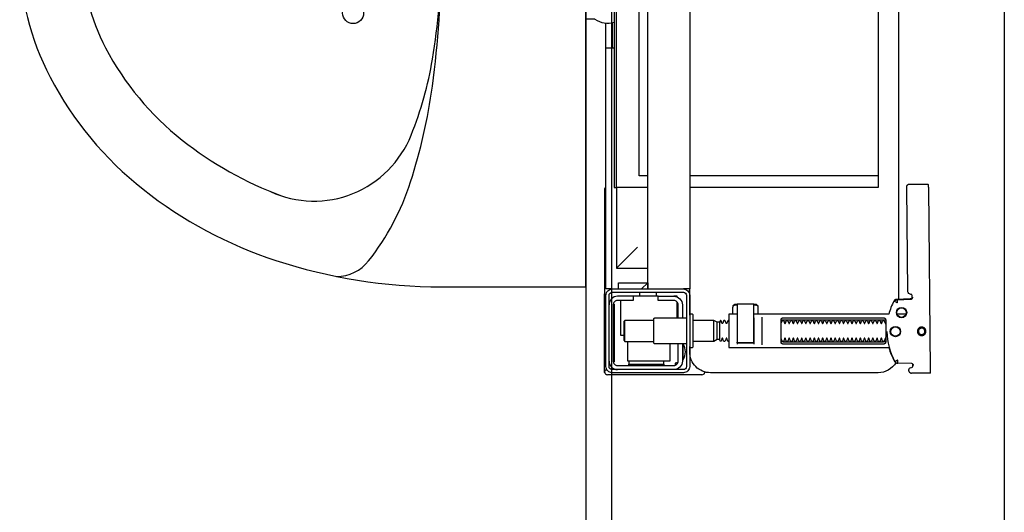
# Model space of a CAD drawing. Header units: millimetres. Extents: x 28600 to 181045, y -399112 to -163690.
# Tile 407 of 482: x 74071 to 74118, y -194459 to -194436. Entities that reach past the tile are written whole.
import ezdxf

# ---------------------------------------------------------------- set-up
doc = ezdxf.new("R2010")
doc.units = ezdxf.units.MM
doc.layers.get('0').update_dxf_attribs({"color": 8})
for name, color, linetype in [('!! 0_ Istn-sciany', 8, 'Continuous'), ('!! 2 ZABUDOWA GK-MDF', 8, 'Continuous'), ('!! 2_wypos-sanitarne', 8, 'Continuous')]:
    doc.layers.add(name, color=color, linetype=linetype)
doc.layers.add('!!_@ wypos sanit nd', color=8, linetype='Continuous', plot=False)

# ---------------------------------------------------------------- blocks, each defined once
blk = doc.blocks.new('A$C164C2DE0')
for p, q in [((0, 15.897), (0, -15.897)), ((6.9, 15.897), (0, 15.897)), ((0, -15.897), (6.9, -15.897))]:
    blk.add_line(p, q)
for centre in [(11.111, 2.828), (9.479, 0), (12.744, 0), (11.111, -2.828)]:
    blk.add_circle(centre, 0.5)
for centre, radius, start, end in [((6.9, -9.541), 25.438, 71.8951, 90), ((11.9, 13.456), 1.944, 90, 141.9092), ((19.99, 7.115), 12.223, 141.9092, 162.0125), ((8.429, -4.864), 20.517, 51.7154, 71.8951), ((12.982, 6.802), 5, 65.4842, 158.2639), ((8.429, -4.864), 17.517, 51.7154, 69.5923), ((33.17, 2.836), 26.079, 162.0125, 172.3405), ((10.775, -1.893), 16.732, 27.6894, 51.7154), ((24.656, 2.115), 17.58, 158.1656, 170.4666), ((10.775, -1.893), 13.732, 27.6894, 51.7154), ((54.258, 0), 47.358, 172.3405, 180), ((14.382, 0), 12.658, 0, 27.6894), ((37.249, 0), 30.349, 170.4666, 180), ((14.382, 0), 9.658, 0, 27.6894), ((37.249, 0), 30.349, 180, 189.5334), ((54.258, 0), 47.358, 180, 187.6595), ((14.382, 0), 9.658, 332.3106, 0), ((14.382, 0), 12.658, 332.3106, 0), ((10.775, 1.893), 13.732, 308.2846, 332.3106), ((24.656, -2.115), 17.58, 189.5334, 201.8344), ((10.775, 1.893), 16.732, 308.2846, 332.3106), ((33.17, -2.836), 26.079, 187.6595, 197.9875), ((12.98, -6.796), 5, 201.7998, 291.3195), ((8.429, 4.864), 17.517, 291.3195, 308.2846), ((19.99, -7.115), 12.223, 197.9875, 218.0908), ((8.429, 4.864), 20.517, 288.1049, 308.2846), ((6.9, 9.541), 25.438, 270, 288.1049), ((11.9, -13.456), 1.944, 218.0908, 270)]:
    blk.add_arc(centre, radius, start, end)
blk = doc.blocks.new('A$Cff2eaf8b')
for points in [[(0.16424, 0.07378), (0.16327, 0.07377), (0.16304, 0.07374), (0.16282, 0.07366), (0.16262, 0.07353), (0.16265, 0.07357), (0.16258, 0.07337), (0.16257, 0.07317, -0.157432), (0.16238, 0.07258), (0.1621, 0.07218, -0.241147), (0.16129, 0.07175), (0.1115, 0.07128), (0.11133, 0.07127), (0.11119, 0.07127), (0.11107, 0.07127), (0.11094, 0.07128), (0.11078, 0.0713), (0.11062, 0.07135), (0.11047, 0.07143), (0.11033, 0.07153), (0.11022, 0.07165), (0.11012, 0.07179), (0.11005, 0.07194), (0.11001, 0.0721), (0.10999, 0.07227), (0.10995, 0.08127), (0.11022, 0.08166)], [(0.19647, 0.0744), (0.19626, 0.07438), (0.19604, 0.0743), (0.19585, 0.07417), (0.19566, 0.07396, 0.132231), (0.19551, 0.07346), (0.19546, 0.06691)], [(0.19768, 0.0731, 0.415336), (0.19869, 0.07211)], [(0.19885, 0.07212), (0.19898, 0.07212), (0.19912, 0.07213), (0.19927, 0.07216), (0.1994, 0.07222), (0.19953, 0.07229), (0.19965, 0.07238), (0.19975, 0.07248), (0.20007, 0.07294, 0.158481), (0.20025, 0.07353)], [(0.18031, 0.06175, 0.125713), (0.19466, 0.06556, 0.121439), (0.19519, 0.06605, -0.262119), (0.2, 0.0575), (0.2, -0.0225, -0.414214), (0.19, -0.0325), (0.18751, -0.0325, 0.405519), (0.188, -0.032), (0.188, -0.0313, 0.414214), (0.1875, -0.0308), (0.1725, -0.0308, 0.414214), (0.172, -0.0313), (0.172, -0.032, 0.405519), (0.17249, -0.0325, 0.001664), (0.15993, -0.0325)], [(0.172, -0.00986), (0.172, -0.01366, 0.414214), (0.1722, -0.01386), (0.18462, -0.01386), (0.1878, -0.01386, 0.414214), (0.188, -0.01366), (0.188, 0.06267), (0.18885, 0.06292), (0.18969, 0.06319), (0.19052, 0.0635), (0.19134, 0.06382), (0.19215, 0.06417), (0.19295, 0.06454), (0.19374, 0.06494), (0.19456, 0.06538), (0.19464, 0.06544), (0.19473, 0.0655), (0.19481, 0.06557), (0.19488, 0.06564), (0.19495, 0.06572), (0.19502, 0.06581)], [(0.17647, 0.01114, 0.182836), (0.17636, 0.01123), (0.17515, 0.01163, 0.050055), (0.175, 0.0119), (0.175, 0.01218, 0.050055), (0.17515, 0.01244), (0.17636, 0.01285, 0.719897), (0.17636, 0.01323), (0.17515, 0.01363, 0.050055), (0.175, 0.0139), (0.175, 0.01418, 0.050055), (0.17515, 0.01444), (0.17636, 0.01485, 0.719897), (0.17636, 0.01523), (0.17515, 0.01563, 0.050055), (0.175, 0.0159), (0.175, 0.01618, 0.050055), (0.17515, 0.01644), (0.17636, 0.01685, 0.719897), (0.17636, 0.01723), (0.17515, 0.01763, 0.050055), (0.175, 0.0179), (0.175, 0.01818, 0.050055), (0.17515, 0.01844), (0.17636, 0.01885, 0.719897), (0.17636, 0.01923), (0.17515, 0.01963, 0.050055), (0.175, 0.0199), (0.175, 0.02018, 0.050055), (0.17515, 0.02044), (0.17636, 0.02085, 0.719897), (0.17636, 0.02123), (0.17515, 0.02163, 0.050055), (0.175, 0.0219), (0.175, 0.02218, 0.050055), (0.17515, 0.02244), (0.17636, 0.02285, 0.719897), (0.17636, 0.02323), (0.17515, 0.02363, 0.050055), (0.175, 0.0239), (0.175, 0.02418, 0.050055), (0.17515, 0.02444), (0.17636, 0.02485, 0.719897), (0.17636, 0.02523), (0.17515, 0.02563, 0.050055), (0.175, 0.0259), (0.175, 0.02618, 0.050055), (0.17515, 0.02644), (0.17636, 0.02685, 0.719897), (0.17636, 0.02723), (0.17515, 0.02763, 0.050055), (0.175, 0.0279), (0.175, 0.02818, 0.050055), (0.17515, 0.02844), (0.17636, 0.02885, 0.719897), (0.17636, 0.02923), (0.17515, 0.02963, 0.050055), (0.175, 0.0299), (0.175, 0.03018, 0.050055), (0.17515, 0.03044), (0.17636, 0.03085, 0.719897), (0.17636, 0.03123), (0.17515, 0.03163, 0.050055), (0.175, 0.0319), (0.175, 0.03218, 0.050055), (0.17515, 0.03244), (0.17636, 0.03285, 0.719897), (0.17636, 0.03323), (0.17515, 0.03363, 0.050055), (0.175, 0.0339), (0.175, 0.03418, 0.050055), (0.17515, 0.03444), (0.17636, 0.03485, 0.719897), (0.17636, 0.03523), (0.17515, 0.03563, 0.050055), (0.175, 0.0359), (0.175, 0.03618, 0.050055), (0.17515, 0.03644), (0.17636, 0.03685, 0.719897), (0.17636, 0.03723), (0.17515, 0.03763, 0.050055), (0.175, 0.0379), (0.175, 0.03818, 0.050055), (0.17515, 0.03844), (0.17636, 0.03885, 0.719897), (0.17636, 0.03923), (0.17515, 0.03963, 0.050055), (0.175, 0.0399), (0.175, 0.04018, 0.050055), (0.17515, 0.04044), (0.17636, 0.04085, 0.719897), (0.17636, 0.04123), (0.17515, 0.04163, 0.050055), (0.175, 0.0419), (0.175, 0.04218, 0.050055), (0.17515, 0.04244), (0.17636, 0.04285, 0.719897), (0.17636, 0.04323), (0.17515, 0.04363, 0.050055), (0.175, 0.0439), (0.175, 0.04418, 0.050055), (0.17515, 0.04444), (0.17636, 0.04485, 0.719897), (0.17636, 0.04523), (0.17515, 0.04563, 0.050055), (0.175, 0.0459), (0.175, 0.04618, 0.050055), (0.17515, 0.04644), (0.17636, 0.04685, 0.719897), (0.17636, 0.04723), (0.17515, 0.04763, 0.050055), (0.175, 0.0479), (0.175, 0.04818, 0.050055), (0.17515, 0.04844), (0.17636, 0.04885, 0.719897), (0.17636, 0.04923), (0.17515, 0.04963, 0.050055), (0.175, 0.0499), (0.175, 0.05018, 0.050055), (0.17515, 0.05044), (0.17636, 0.05085, 0.719897), (0.17636, 0.05123), (0.17515, 0.05163, 0.050055), (0.175, 0.0519), (0.175, 0.05218, 0.050055), (0.17515, 0.05244), (0.17636, 0.05285, 0.719897), (0.17636, 0.05323), (0.17515, 0.05363, 0.050055), (0.175, 0.0539), (0.175, 0.05418, 0.050055), (0.17515, 0.05444), (0.17636, 0.05485, 0.719897), (0.17636, 0.05523), (0.17515, 0.05563, 0.050055), (0.175, 0.0559), (0.175, 0.05618, 0.050055), (0.17515, 0.05644), (0.17636, 0.05685, 0.719897), (0.17636, 0.05723), (0.17515, 0.05763, 0.050055), (0.175, 0.0579), (0.175, 0.05818, 0.050055), (0.17515, 0.05844), (0.17636, 0.05885, 0.719897), (0.17636, 0.05923), (0.17515, 0.05963, 0.050055), (0.175, 0.0599), (0.175, 0.06018, 0.050055), (0.17515, 0.06044), (0.17636, 0.06085, 0.474594), (0.17647, 0.06114)], [(0.18353, 0.06114, 0.474594), (0.18364, 0.06085), (0.18485, 0.06044, 0.050055), (0.185, 0.06018), (0.185, 0.0599, 0.050055), (0.18485, 0.05963), (0.18364, 0.05923, 0.719897), (0.18364, 0.05885), (0.18485, 0.05844, 0.050055), (0.185, 0.05818), (0.185, 0.0579, 0.050055), (0.18485, 0.05763), (0.18364, 0.05723, 0.719897), (0.18364, 0.05685), (0.18485, 0.05644, 0.050055), (0.185, 0.05618), (0.185, 0.0559, 0.050055), (0.18485, 0.05563), (0.18364, 0.05523, 0.719897), (0.18364, 0.05485), (0.18485, 0.05444, 0.050055), (0.185, 0.05418), (0.185, 0.0539, 0.050055), (0.18485, 0.05363), (0.18364, 0.05323, 0.719897), (0.18364, 0.05285), (0.18485, 0.05244, 0.050055), (0.185, 0.05218), (0.185, 0.0519, 0.050055), (0.18485, 0.05163), (0.18364, 0.05123, 0.719897), (0.18364, 0.05085), (0.18485, 0.05044, 0.050055), (0.185, 0.05018), (0.185, 0.0499, 0.050055), (0.18485, 0.04963), (0.18364, 0.04923, 0.719897), (0.18364, 0.04885), (0.18485, 0.04844, 0.050055), (0.185, 0.04818), (0.185, 0.0479, 0.050055), (0.18485, 0.04763), (0.18364, 0.04723, 0.719897), (0.18364, 0.04685), (0.18485, 0.04644, 0.050055), (0.185, 0.04618), (0.185, 0.0459, 0.050055), (0.18485, 0.04563), (0.18364, 0.04523, 0.719897), (0.18364, 0.04485), (0.18485, 0.04444, 0.050055), (0.185, 0.04418), (0.185, 0.0439, 0.050055), (0.18485, 0.04363), (0.18364, 0.04323, 0.719897), (0.18364, 0.04285), (0.18485, 0.04244, 0.050055), (0.185, 0.04218), (0.185, 0.0419, 0.050055), (0.18485, 0.04163), (0.18364, 0.04123, 0.719897), (0.18364, 0.04085), (0.18485, 0.04044, 0.050055), (0.185, 0.04018), (0.185, 0.0399, 0.050055), (0.18485, 0.03963), (0.18364, 0.03923, 0.719897), (0.18364, 0.03885), (0.18485, 0.03844, 0.050055), (0.185, 0.03818), (0.185, 0.0379, 0.050055), (0.18485, 0.03763), (0.18364, 0.03723, 0.719897), (0.18364, 0.03685), (0.18485, 0.03644, 0.050055), (0.185, 0.03618), (0.185, 0.0359, 0.050055), (0.18485, 0.03563), (0.18364, 0.03523, 0.719897), (0.18364, 0.03485), (0.18485, 0.03444, 0.050055), (0.185, 0.03418), (0.185, 0.0339, 0.050055), (0.18485, 0.03363), (0.18364, 0.03323, 0.719897), (0.18364, 0.03285), (0.18485, 0.03244, 0.050055), (0.185, 0.03218), (0.185, 0.0319, 0.050055), (0.18485, 0.03163), (0.18364, 0.03123, 0.719897), (0.18364, 0.03085), (0.18485, 0.03044, 0.050055), (0.185, 0.03018), (0.185, 0.0299, 0.050055), (0.18485, 0.02963), (0.18364, 0.02923, 0.719897), (0.18364, 0.02885), (0.18485, 0.02844, 0.050055), (0.185, 0.02818), (0.185, 0.0279, 0.050055), (0.18485, 0.02763), (0.18364, 0.02723, 0.719897), (0.18364, 0.02685), (0.18485, 0.02644, 0.050055), (0.185, 0.02618), (0.185, 0.0259, 0.050055), (0.18485, 0.02563), (0.18364, 0.02523, 0.719897), (0.18364, 0.02485), (0.18485, 0.02444, 0.050055), (0.185, 0.02418), (0.185, 0.0239, 0.050055), (0.18485, 0.02363), (0.18364, 0.02323, 0.719897), (0.18364, 0.02285), (0.18485, 0.02244, 0.050055), (0.185, 0.02218), (0.185, 0.0219, 0.050055), (0.18485, 0.02163), (0.18364, 0.02123, 0.719897), (0.18364, 0.02085), (0.18485, 0.02044, 0.050055), (0.185, 0.02018), (0.185, 0.0199, 0.050055), (0.18485, 0.01963), (0.18364, 0.01923, 0.719897), (0.18364, 0.01885), (0.18485, 0.01844, 0.050055), (0.185, 0.01818), (0.185, 0.0179, 0.050055), (0.18485, 0.01763), (0.18364, 0.01723, 0.719897), (0.18364, 0.01685), (0.18485, 0.01644, 0.050055), (0.185, 0.01618), (0.185, 0.0159, 0.050055), (0.18485, 0.01563), (0.18364, 0.01523, 0.719897), (0.18364, 0.01485), (0.18485, 0.01444, 0.050055), (0.185, 0.01418), (0.185, 0.0139, 0.050055), (0.18485, 0.01363), (0.18364, 0.01323, 0.719897), (0.18364, 0.01285), (0.18485, 0.01244, 0.050055), (0.185, 0.01218), (0.185, 0.0119, 0.050055), (0.18485, 0.01163), (0.18364, 0.01123, 0.182836), (0.18353, 0.01114)], [(0.18575, -0.00966), (0.18575, -0.00207), (0.18572, -0.00196), (0.18564, -0.00189), (0.18554, -0.00186), (0.18565, -0.00188), (0.18573, -0.00194), (0.18577, -0.00204), (0.18577, -0.00966), (0.18574, -0.00977), (0.18566, -0.00984), (0.18547, -0.00986), (0.18558, -0.00981), (0.18563, -0.00966), (0.18563, -0.00206), (0.18557, -0.00191), (0.18547, -0.00186), (0.16743, -0.00186, 0.414214), (0.16723, -0.00206), (0.16723, -0.00966, 0.414214), (0.16743, -0.00986), (0.18547, -0.00986)], [(0.18555, -0.00986, 0.414213), (0.18575, -0.00966), (0.18575, -0.00207), (0.18575, -0.00966), (0.18572, -0.00977), (0.18564, -0.00984), (0.18554, -0.00986)], [(0.175, -0.01382), (0.175, -0.01406, -0.050055), (0.17515, -0.01432), (0.17636, -0.01473, -0.719897), (0.17636, -0.01511), (0.17515, -0.01552, -0.050055), (0.175, -0.01578), (0.175, -0.01606, -0.050055), (0.17515, -0.01632), (0.17636, -0.01673, -0.719897), (0.17636, -0.01711), (0.17515, -0.01752, -0.050055), (0.175, -0.01778), (0.1759, -0.0183), (0.1759, -0.01936), (0.175, -0.02092), (0.175, -0.0308)], [(0.185, -0.01382), (0.185, -0.01406, 0.050055), (0.18485, -0.01432), (0.18364, -0.01473, 0.719897), (0.18364, -0.01511), (0.18485, -0.01552, 0.050055), (0.185, -0.01578), (0.185, -0.01606, 0.050055), (0.18485, -0.01632), (0.18364, -0.01673, 0.719897), (0.18364, -0.01711), (0.18485, -0.01752, 0.050055), (0.185, -0.01778), (0.1841, -0.0183), (0.1841, -0.01936), (0.185, -0.02092), (0.185, -0.0308)], [(0.2001, -0.02534, 0.126559), (0.19961, -0.02525)], [(0.20099, -0.02671, 0.198909), (0.20055, -0.02564, 0.091301), (0.2001, -0.02534)], [(0.16379, -0.0385), (0.1635, -0.0385), (0.1635, -0.04, -0.414214), (0.1675, -0.036), (0.174, -0.036)], [(0.174, -0.034), (0.174, -0.0493, 0.414214), (0.1745, -0.0498), (0.1855, -0.0498, 0.414214), (0.186, -0.0493), (0.186, -0.034)], [(0.19375, -0.03562, 0.119096), (0.19, -0.03454, 0.119096), (0.18625, -0.03562)], [(0.19375, -0.036), (0.19375, -0.03562), (0.18625, -0.03562), (0.18625, -0.036), (0.1945, -0.036, -0.414214), (0.1985, -0.04)], [(0.174, -0.038), (0.1675, -0.038, 0.414214), (0.1655, -0.04), (0.1655, -0.0475), (0.1635, -0.0475), (0.1635, -0.067, 0.414214), (0.1675, -0.071)], [(0.1635, -0.0595), (0.1655, -0.0595), (0.1655, -0.067, 0.414214), (0.1675, -0.069), (0.1945, -0.069, 0.414214), (0.1965, -0.067), (0.1965, -0.04, 0.414214), (0.1945, -0.038), (0.186, -0.038)], [(0.1945, -0.04497), (0.19515, -0.04496), (0.19542, -0.04496), (0.1956, -0.04496), (0.19566, -0.04496, 0.116465), (0.19589, -0.0449), (0.196, -0.04485), (0.196, -0.06155), (0.19589, -0.0615, 0.116465), (0.19566, -0.06144), (0.19542, -0.06144), (0.19515, -0.06144), (0.1945, -0.06143)], [(-0.04, -0.0685), (-0.03255, -0.0685, 0.236962), (-0.03118, -0.07775, -0.154353), (-0.031, -0.07832), (-0.031, -0.08218), (0.031, -0.08218), (0.031, -0.07832, -0.154353), (0.03118, -0.07775, 0.236962), (0.03255, -0.0685), (0.04, -0.0685)], [(0.1945, -0.071, 0.414214), (0.1985, -0.067)], [(0.11124, -0.0725), (0.11142, -0.07274), (0.11165, -0.07293), (0.11192, -0.07308), (0.1122, -0.07317), (0.1125, -0.0732), (0.1623, -0.0732, 0.326231), (0.16325, -0.0725)], [(0.1987, -0.07216, 0.000114), (0.1987, -0.07216, 0.517015), (0.20003, -0.07309), (0.19993, -0.07313), (0.19983, -0.07315), (0.19971, -0.07318), (0.19958, -0.07319), (0.19948, -0.07319), (0.19903, -0.07319), (0.19841, -0.07319), (0.19771, -0.07319), (0.16427, -0.07319), (0.16392, -0.07319), (0.16356, -0.07319), (0.16323, -0.07319), (0.16293, -0.07319), (0.16269, -0.07319), (0.16249, -0.07319), (0.16236, -0.07319)], [(0.2001, -0.07306, 0.091301), (0.20055, -0.07276, 0.198909), (0.20099, -0.0717)]]:
    blk.add_lwpolyline(points, format="xyb")
for points in [[(0.19864, 0.08252), (0.11173, 0.08169)], [(0.20013, 0.08252), (0.20025, 0.07353)], [(0.16386, 0.07389), (0.16409, 0.07384), (0.16425, 0.07378), (0.1644, 0.07368), (0.16452, 0.07356), (0.16463, 0.07342), (0.16471, 0.07326), (0.16476, 0.07309), (0.16478, 0.07292), (0.16496, 0.06636), (0.16497, 0.06624), (0.16498, 0.06614), (0.165, 0.06604), (0.16503, 0.06594), (0.16507, 0.06584), (0.16511, 0.06575), (0.16516, 0.06566), (0.16521, 0.06557), (0.16527, 0.06549), (0.16534, 0.0654), (0.16542, 0.06533), (0.1655, 0.06526), (0.16558, 0.06519), (0.16567, 0.06513), (0.16576, 0.06508), (0.16651, 0.0647), (0.16726, 0.06433), (0.16803, 0.06399), (0.16881, 0.06367), (0.1696, 0.06337), (0.17039, 0.06309), (0.17119, 0.06284), (0.172, 0.0626), (0.172, -0.00186)], [(0.1651, 0.06653), (0.16492, 0.07312), (0.1649, 0.07329), (0.16485, 0.07345), (0.16478, 0.07361), (0.16467, 0.07374), (0.16455, 0.07386), (0.16441, 0.07396), (0.16425, 0.07403), (0.16409, 0.07408), (0.16391, 0.07409)], [(0.172, 0.07087), (0.172, 0.06656)], [(0.19757, 0.07355), (0.19749, 0.07368), (0.19738, 0.0738), (0.19726, 0.0739), (0.19713, 0.07399), (0.19698, 0.07405), (0.19683, 0.07408), (0.19667, 0.07409), (0.19577, 0.07408)], [(0.16493, 0.0675), (-0.16477, 0.0675)], [(-0.11847, -0.0325), (-0.11847, 0.0575), (0.11153, 0.0575), (0.11153, -0.0325)], [(0.10602, 0.0575), (0.10602, -0.0325)], [(0.17483, 0.06014), (0.17483, 0.01214)], [(0.18523, 0.01214), (0.18523, 0.06014)], [(0.16811, -0.00015), (0.16776, -0.00056), (0.16776, -0.00022), (0.16779, -0.00011), (0.16786, -0.00004), (0.16797, 0), (0.1681, 0.00001), (0.16822, 0.00001), (0.16841, 0.00003), (0.16887, 0.00014), (0.172, 0.00014)], [(0.16848, 0.00006), (0.16856, 0.00012), (0.16876, 0.00014)], [(0.18662, 0.00214), (0.17345, 0.00214)], [(0.16732, -0.0019), (0.16732, -0.00074), (0.16736, -0.00062), (0.16746, -0.00054), (0.16767, -0.00049)], [(0.16751, -0.00165), (0.16754, -0.00139), (0.16766, -0.00086)], [(0.17371, -0.00186), (0.18481, -0.00186), (0.18637, -0.00186)], [(0.16767, -0.01124), (0.16755, -0.01122), (0.16746, -0.01119), (0.16737, -0.01112), (0.16732, -0.01098), (0.16732, -0.00983)], [(0.16766, -0.01087), (0.16754, -0.01033), (0.16751, -0.01008)], [(0.172, -0.01186), (0.16887, -0.01186), (0.16841, -0.01176), (0.16831, -0.01174), (0.16819, -0.01174), (0.16806, -0.01173), (0.16794, -0.01172), (0.16783, -0.01166), (0.16776, -0.01151), (0.16776, -0.01117), (0.16811, -0.01157)], [(0.16876, -0.01186), (0.16866, -0.01186), (0.16848, -0.01178)], [(0.18558, -0.00986), (0.18637, -0.00986)], [(0.1759, -0.0183), (0.1841, -0.0183)], [(0.185, -0.02092), (0.175, -0.02092)], [(0.1841, -0.01936), (0.1759, -0.01936)], [(0.19962, -0.02522), (0.19976, -0.02523), (0.19987, -0.02526), (0.20001, -0.0253)], [(0.20099, -0.02671), (0.20099, -0.0717)], [(-0.16, -0.0355), (-0.16, -0.0325), (0.16, -0.0325), (0.16, -0.0355)], [(0.16, -0.0485), (0.16, -0.0365)], [(0.1635, -0.0475), (0.1635, -0.04)], [(0.174, -0.0385), (0.16618, -0.0385)], [(0.167, -0.03806), (0.16693, -0.03815), (0.16687, -0.03825), (0.16681, -0.03837), (0.16675, -0.0385)], [(0.186, -0.042), (0.1945, -0.042), (0.1945, -0.062), (0.185, -0.062)], [(0.19499, -0.03806), (0.19506, -0.03814), (0.19512, -0.03823), (0.19517, -0.03833), (0.19521, -0.03842), (0.19525, -0.03853), (0.19528, -0.03863), (0.19531, -0.03874), (0.19533, -0.03885), (0.19535, -0.03896), (0.19537, -0.03907), (0.19538, -0.03917), (0.19539, -0.03927), (0.19537, -0.03937), (0.19547, -0.0394), (0.19557, -0.0394), (0.19567, -0.0394), (0.19578, -0.0394), (0.19589, -0.0394), (0.19612, -0.0394), (0.19616, -0.0393), (0.19615, -0.03919), (0.19613, -0.03907), (0.19609, -0.03894), (0.19605, -0.03882), (0.19594, -0.03861)], [(0.19591, -0.04489), (0.19602, -0.04489), (0.19615, -0.04489), (0.19632, -0.04489), (0.1965, -0.04489)], [(0.1615, -0.0485), (0.1635, -0.0485)], [(0.175, -0.0498), (0.175, -0.06346), (0.1755, -0.06396), (0.1845, -0.06396), (0.185, -0.06346), (0.185, -0.0498)], [(0.16, -0.0555), (0.157, -0.0525), (0.16, -0.0525), (-0.16, -0.0525), (-0.157, -0.0525), (-0.16, -0.0555)], [(0.10602, -0.0525), (0.10602, -0.05658), (-0.11847, -0.05658)], [(0.11153, -0.0525), (0.11153, -0.0675), (0.15, -0.0675)], [(0.14, -0.0575), (0.15, -0.0675), (0.15, -0.0525)], [(0.16, -0.0665), (0.157, -0.0665), (0.157, -0.0525)], [(0.1615, -0.0565), (0.1635, -0.0565)], [(0.1655, -0.0655), (0.182, -0.0655), (0.182, -0.06396)], [(0.185, -0.06346), (0.175, -0.06346)], [(0.1965, -0.06151), (0.19632, -0.06151), (0.19615, -0.06151), (0.19602, -0.06151), (0.19591, -0.06151)], [(0.03283, -0.0695), (0.045, -0.0695)], [(0.16, -0.0695), (0.16, -0.0725), (0.03305, -0.0725)], [(0.045, -0.0685), (0.045, -0.0725)], [(0.16721, -0.0685), (0.19466, -0.0685), (0.19478, -0.0685)], [(0.17, -0.069), (0.17, -0.0685)], [(0.174, -0.069), (0.174, -0.0685)]]:
    blk.add_lwpolyline(points)
for points in [[(0.18024, 0.0763), (0.18044, 0.07631), (0.18064, 0.07634), (0.18083, 0.07639), (0.18102, 0.07646), (0.1812, 0.07655), (0.18138, 0.07665), (0.18154, 0.07677), (0.18168, 0.07691), (0.18182, 0.07706), (0.18193, 0.07722), (0.18204, 0.0774), (0.18212, 0.07758), (0.18219, 0.07777), (0.18223, 0.07796), (0.18226, 0.07816), (0.18227, 0.07836), (0.18226, 0.07857), (0.18223, 0.07876), (0.18217, 0.07896), (0.18211, 0.07915), (0.18202, 0.07933), (0.18191, 0.0795), (0.18179, 0.07966), (0.18165, 0.07981), (0.1815, 0.07994), (0.18134, 0.08006), (0.18117, 0.08016), (0.18099, 0.08024), (0.1808, 0.08031), (0.1806, 0.08036), (0.1804, 0.08038), (0.1802, 0.08039), (0.18, 0.08038), (0.1798, 0.08035), (0.17961, 0.0803), (0.17942, 0.08023), (0.17924, 0.08014), (0.17907, 0.08004), (0.17891, 0.07992), (0.17876, 0.07978), (0.17863, 0.07963), (0.17851, 0.07947), (0.17841, 0.07929), (0.17832, 0.07911), (0.17826, 0.07892), (0.17821, 0.07872), (0.17818, 0.07853), (0.17817, 0.07832), (0.17819, 0.07812), (0.17822, 0.07793), (0.17827, 0.07773), (0.17834, 0.07754), (0.17842, 0.07736), (0.17853, 0.07719), (0.17865, 0.07703), (0.17879, 0.07688), (0.17894, 0.07675), (0.1791, 0.07663), (0.17927, 0.07653), (0.17946, 0.07645), (0.17965, 0.07638), (0.17984, 0.07633), (0.18004, 0.07631)], [(0.18023, 0.07679), (0.18038, 0.0768), (0.18053, 0.07682), (0.18068, 0.07686), (0.18082, 0.07691), (0.18096, 0.07698), (0.18109, 0.07706), (0.18121, 0.07715), (0.18132, 0.07725), (0.18143, 0.07737), (0.18151, 0.07749), (0.18159, 0.07762), (0.18166, 0.07776), (0.18171, 0.0779), (0.18174, 0.07805), (0.18176, 0.0782), (0.18177, 0.07835), (0.18176, 0.0785), (0.18174, 0.07866), (0.1817, 0.0788), (0.18164, 0.07895), (0.18158, 0.07908), (0.1815, 0.07921), (0.18141, 0.07933), (0.1813, 0.07944), (0.18119, 0.07955), (0.18107, 0.07964), (0.18093, 0.07971), (0.1808, 0.07978), (0.18065, 0.07983), (0.18051, 0.07986), (0.18036, 0.07988), (0.1802, 0.07989), (0.18005, 0.07988), (0.1799, 0.07986), (0.17975, 0.07982), (0.17961, 0.07976), (0.17947, 0.0797), (0.17935, 0.07962), (0.17922, 0.07953), (0.17911, 0.07942), (0.17901, 0.07931), (0.17892, 0.07919), (0.17884, 0.07906), (0.17878, 0.07892), (0.17873, 0.07877), (0.1787, 0.07863), (0.17867, 0.07848), (0.17867, 0.07832), (0.17868, 0.07817), (0.1787, 0.07802), (0.17874, 0.07787), (0.17879, 0.07773), (0.17886, 0.07759), (0.17894, 0.07746), (0.17903, 0.07734), (0.17913, 0.07723), (0.17925, 0.07713), (0.17937, 0.07704), (0.1795, 0.07696), (0.17964, 0.0769), (0.17978, 0.07685), (0.17993, 0.07682), (0.18008, 0.07679)], [(0.16587, 0.06536), (0.16582, 0.06538), (0.16577, 0.06542), (0.16573, 0.06545), (0.16568, 0.06549), (0.16563, 0.06553), (0.16558, 0.06558), (0.16553, 0.06563), (0.16548, 0.06568), (0.16544, 0.06573), (0.1654, 0.06579), (0.16536, 0.06585), (0.16532, 0.06591), (0.16529, 0.06597), (0.16526, 0.06603), (0.16523, 0.0661), (0.16521, 0.06616), (0.16519, 0.06623), (0.16517, 0.06629), (0.16515, 0.06636), (0.16514, 0.06642), (0.16514, 0.06648), (0.16513, 0.06654), (0.16513, 0.06659), (0.16518, 0.06661), (0.16643, 0.06666), (0.16648, 0.06666), (0.16654, 0.06666), (0.16659, 0.06668), (0.16664, 0.06665), (0.16661, 0.06661), (0.16658, 0.06656), (0.16655, 0.06651), (0.16652, 0.06645), (0.16594, 0.06536)], [(0.18533, 0.06114), (0.18541, 0.06113), (0.1855, 0.06112), (0.18559, 0.06111), (0.18567, 0.06108), (0.18575, 0.06105), (0.18583, 0.06101), (0.18591, 0.06096), (0.18597, 0.0609), (0.18604, 0.06084), (0.18609, 0.06076), (0.18615, 0.06068), (0.18619, 0.06058), (0.18623, 0.06048), (0.18625, 0.06037), (0.18627, 0.06025), (0.18628, 0.06014), (0.18628, 0.01214), (0.18627, 0.01202), (0.18625, 0.01191), (0.18623, 0.0118), (0.18619, 0.01169), (0.18615, 0.0116), (0.18609, 0.01151), (0.18604, 0.01144), (0.18597, 0.01137), (0.18591, 0.01131), (0.18583, 0.01126), (0.18575, 0.01122), (0.18567, 0.01119), (0.18559, 0.01117), (0.1855, 0.01115), (0.18541, 0.01114), (0.18533, 0.01114), (0.17475, 0.01114), (0.17466, 0.01114), (0.17457, 0.01115), (0.17449, 0.01117), (0.1744, 0.01119), (0.17432, 0.01122), (0.17424, 0.01126), (0.17416, 0.01131), (0.17409, 0.01137), (0.17403, 0.01144), (0.17397, 0.01151), (0.17392, 0.0116), (0.17387, 0.01169), (0.17384, 0.0118), (0.17381, 0.01191), (0.17379, 0.01202), (0.17379, 0.01214), (0.17379, 0.06014), (0.17379, 0.06025), (0.17381, 0.06037), (0.17384, 0.06048), (0.17387, 0.06058), (0.17392, 0.06068), (0.17397, 0.06076), (0.17403, 0.06084), (0.17409, 0.0609), (0.17416, 0.06096), (0.17424, 0.06101), (0.17432, 0.06105), (0.1744, 0.06108), (0.17449, 0.06111), (0.17457, 0.06112), (0.17466, 0.06113), (0.17475, 0.06114)], [(-0.11847, -0.0685), (0.11153, -0.0685), (0.11153, -0.0675), (-0.11847, -0.0675)]]:
    blk.add_lwpolyline(points, close=True)
for points in [[(0.19546, 0.0669), (0.19546, 0.0669), (0.19546, 0.0669), (0.19546, 0.06691), (0.19546, 0.06691), (0.19546, 0.06691), (0.19546, 0.06691), (0.19546, 0.06691), (0.19546, 0.06691), (0.19546, 0.06691), (0.19546, 0.06691), (0.19546, 0.06691), (0.19546, 0.06691), (0.19546, 0.06691), (0.19546, 0.06691), (0.19546, 0.06691), (0.19546, 0.06691), (0.19546, 0.06691), (0.19546, 0.06691), (0.19546, 0.06691), (0.19546, 0.0669), (0.19546, 0.0669), (0.19546, 0.0669), (0.19546, 0.0669), (0.19546, 0.0669), (0.19546, 0.0669), (0.19546, 0.0669), (0.19546, 0.0669), (0.19546, 0.0669), (0.19546, 0.0669), (0.19546, 0.0669), (0.19546, 0.0669), (0.19546, 0.0669), (0.19546, 0.0669), (0.19546, 0.0669), (0.19546, 0.0669), (0.19545, 0.0669), (0.19545, 0.06691), (0.19545, 0.06691), (0.19545, 0.06691), (0.19545, 0.06691), (0.19545, 0.06691), (0.19545, 0.06691), (0.19545, 0.06691), (0.19545, 0.06691), (0.19544, 0.06691), (0.19544, 0.06691), (0.19544, 0.0669), (0.19544, 0.0669), (0.19544, 0.0669), (0.19543, 0.0669), (0.19543, 0.0669), (0.19543, 0.0669), (0.19543, 0.0669), (0.19543, 0.0669), (0.19543, 0.0669), (0.19543, 0.0669), (0.19542, 0.0669), (0.19542, 0.0669), (0.19542, 0.0669), (0.19542, 0.0669), (0.19542, 0.0669), (0.19541, 0.0669), (0.19541, 0.0669), (0.19541, 0.0669), (0.19541, 0.0669), (0.19541, 0.0669), (0.1954, 0.0669), (0.1954, 0.0669), (0.1954, 0.0669), (0.19539, 0.0669), (0.19539, 0.0669), (0.19539, 0.0669), (0.19537, 0.06691), (0.19537, 0.06691), (0.19537, 0.06691), (0.19536, 0.06691), (0.19536, 0.06691), (0.19535, 0.06691), (0.19535, 0.06691), (0.19534, 0.06691), (0.19534, 0.06691), (0.19533, 0.06691), (0.19533, 0.06691), (0.19532, 0.06691), (0.19532, 0.06691), (0.19531, 0.06691), (0.19531, 0.06691), (0.1953, 0.06691), (0.19529, 0.06691), (0.19529, 0.06691), (0.19528, 0.06691), (0.19527, 0.06691), (0.19527, 0.06691), (0.19526, 0.06691), (0.19525, 0.06691), (0.19524, 0.06691), (0.19523, 0.06691), (0.19523, 0.06691), (0.19522, 0.06691), (0.19521, 0.06691), (0.1952, 0.06691), (0.19519, 0.06691), (0.19518, 0.06691), (0.19517, 0.06691), (0.19516, 0.06691), (0.19515, 0.06691), (0.19514, 0.06691), (0.19513, 0.06691), (0.19512, 0.06691), (0.19511, 0.06691), (0.1951, 0.06691), (0.19509, 0.06691), (0.19508, 0.06691), (0.19507, 0.06691), (0.19506, 0.06691), (0.19505, 0.06691), (0.19504, 0.06691), (0.19503, 0.06691), (0.19502, 0.06691), (0.19501, 0.06691), (0.19499, 0.06691), (0.19498, 0.06691), (0.19497, 0.06691), (0.19496, 0.06691), (0.19495, 0.06691), (0.19494, 0.06692), (0.19492, 0.06692), (0.19491, 0.06692), (0.1949, 0.06692), (0.19489, 0.06692), (0.19487, 0.06692), (0.19486, 0.06692), (0.19485, 0.06692), (0.19484, 0.06692), (0.19482, 0.06692), (0.19481, 0.06692), (0.19469, 0.06692), (0.19464, 0.06692), (0.19459, 0.06692), (0.19456, 0.06692), (0.19453, 0.06692), (0.19451, 0.06692), (0.19448, 0.06692), (0.19445, 0.06692), (0.19443, 0.06692), (0.1944, 0.06692), (0.19438, 0.06692), (0.19435, 0.06692), (0.19433, 0.06692), (0.1943, 0.06692), (0.19428, 0.06692), (0.19427, 0.06692), (0.19425, 0.06692), (0.19423, 0.06692), (0.19422, 0.06692), (0.19421, 0.06692), (0.19419, 0.06692), (0.19418, 0.06692), (0.19418, 0.06692), (0.19417, 0.06692), (0.19416, 0.06692), (0.19416, 0.06692), (0.19415, 0.06692), (0.19415, 0.06693), (0.19414, 0.06693), (0.19414, 0.06693), (0.19413, 0.06693), (0.19413, 0.06693), (0.19412, 0.06693), (0.19412, 0.06693), (0.19411, 0.06693), (0.19411, 0.06693), (0.19411, 0.06692), (0.1941, 0.06692), (0.1941, 0.06692), (0.1941, 0.06692), (0.19409, 0.06692), (0.19409, 0.06692), (0.19409, 0.06692), (0.19408, 0.06692), (0.19408, 0.06692), (0.19408, 0.06692), (0.19407, 0.06692), (0.19407, 0.06692), (0.19406, 0.06692), (0.19406, 0.06692), (0.19406, 0.06692), (0.19406, 0.06692), (0.19405, 0.06692), (0.19405, 0.06692), (0.19405, 0.06692), (0.19405, 0.06692), (0.19404, 0.06693), (0.19404, 0.06693), (0.19404, 0.06693), (0.19403, 0.06693), (0.19403, 0.06693), (0.19402, 0.06693), (0.19402, 0.06694), (0.19402, 0.06694), (0.19401, 0.06694), (0.19401, 0.06694), (0.19401, 0.06694), (0.194, 0.06694), (0.194, 0.06694), (0.194, 0.06694), (0.194, 0.06694), (0.194, 0.06694), (0.194, 0.06694), (0.19399, 0.06694), (0.19399, 0.06694), (0.19399, 0.06694), (0.19399, 0.06694), (0.19399, 0.06694), (0.19399, 0.06694), (0.19399, 0.06694), (0.19398, 0.06694), (0.19398, 0.06694), (0.19398, 0.06694), (0.19398, 0.06693), (0.19398, 0.06693), (0.19397, 0.06693), (0.19397, 0.06693), (0.19397, 0.06693), (0.19397, 0.06693), (0.19397, 0.06692), (0.19397, 0.06692), (0.19397, 0.06692), (0.19397, 0.06692), (0.19397, 0.06692), (0.19397, 0.06691), (0.19397, 0.06691), (0.19397, 0.06691), (0.19397, 0.06691), (0.19397, 0.0669), (0.19397, 0.0669), (0.19397, 0.0669), (0.19397, 0.0669), (0.19397, 0.0669), (0.19397, 0.06689), (0.19397, 0.06689), (0.19397, 0.06689), (0.19397, 0.06689), (0.19397, 0.06689), (0.19397, 0.06688), (0.19397, 0.06688), (0.19398, 0.06688), (0.19398, 0.06688), (0.19398, 0.06688), (0.19398, 0.06687), (0.19399, 0.06687), (0.19399, 0.06687), (0.19399, 0.06687), (0.194, 0.06686), (0.194, 0.06686), (0.19401, 0.06685), (0.19401, 0.06685), (0.19401, 0.06685), (0.19402, 0.06684), (0.19402, 0.06684), (0.19402, 0.06684), (0.19402, 0.06683), (0.19403, 0.06683), (0.19403, 0.06683), (0.19403, 0.06682), (0.19403, 0.06682), (0.19403, 0.06682), (0.19403, 0.06681), (0.19403, 0.06681), (0.19404, 0.06681), (0.19404, 0.06681), (0.19404, 0.0668), (0.19404, 0.0668), (0.19404, 0.0668), (0.19404, 0.06679), (0.19405, 0.06679), (0.19405, 0.06679), (0.19405, 0.06678), (0.19405, 0.06678), (0.19405, 0.06677), (0.19406, 0.06677), (0.19406, 0.06677), (0.19406, 0.06676), (0.19406, 0.06676), (0.19407, 0.06675), (0.19407, 0.06675), (0.19407, 0.06674), (0.19408, 0.06673), (0.19408, 0.06672), (0.19409, 0.06671), (0.1941, 0.0667), (0.1941, 0.06669), (0.19411, 0.06668), (0.19412, 0.06666), (0.19414, 0.06663), (0.19416, 0.06659), (0.19418, 0.06655), (0.19419, 0.06653), (0.1942, 0.06652), (0.19421, 0.0665), (0.19422, 0.06648), (0.19423, 0.06646), (0.19433, 0.06627), (0.19434, 0.06626), (0.19435, 0.06624), (0.19436, 0.06622), (0.19437, 0.06621), (0.19438, 0.06619), (0.19439, 0.06618), (0.1944, 0.06616), (0.1944, 0.06614), (0.19441, 0.06613), (0.19442, 0.06611), (0.19443, 0.0661), (0.19444, 0.06608), (0.19445, 0.06607), (0.19445, 0.06605), (0.19446, 0.06604), (0.19447, 0.06603), (0.19448, 0.06601), (0.19448, 0.066), (0.19449, 0.06598), (0.1945, 0.06597), (0.19451, 0.06596), (0.19451, 0.06595), (0.19452, 0.06593), (0.19453, 0.06592), (0.19453, 0.06591), (0.19454, 0.0659), (0.19455, 0.06588), (0.19455, 0.06587), (0.19456, 0.06586), (0.19457, 0.06585), (0.19457, 0.06584), (0.19458, 0.06583), (0.19458, 0.06582), (0.19459, 0.06581), (0.19459, 0.0658), (0.1946, 0.06579), (0.1946, 0.06578), (0.19461, 0.06577), (0.19461, 0.06576), (0.19462, 0.06575), (0.19462, 0.06574), (0.19463, 0.06573), (0.19463, 0.06572), (0.19464, 0.06572), (0.19464, 0.06571), (0.19464, 0.0657), (0.19465, 0.06569), (0.19465, 0.06569), (0.19466, 0.06568), (0.19466, 0.06567), (0.19466, 0.06567), (0.19467, 0.06566), (0.19467, 0.06566), (0.19467, 0.06565), (0.19467, 0.06565), (0.19468, 0.06564), (0.19468, 0.06564), (0.19468, 0.06564), (0.19468, 0.06563), (0.19468, 0.06563), (0.19468, 0.06563), (0.19468, 0.06563), (0.19468, 0.06563), (0.19468, 0.06562), (0.19469, 0.06562), (0.19469, 0.06562), (0.19469, 0.06562), (0.19469, 0.06562), (0.19469, 0.06562), (0.19469, 0.06562), (0.19469, 0.06561), (0.19469, 0.06561), (0.19469, 0.06561), (0.19469, 0.06561), (0.19469, 0.06561), (0.19469, 0.06561), (0.19469, 0.06561), (0.19469, 0.06561), (0.19469, 0.06561), (0.19469, 0.06561), (0.19469, 0.06561), (0.19469, 0.06561), (0.19469, 0.06561), (0.19469, 0.06561), (0.19469, 0.06561), (0.19469, 0.06561), (0.19469, 0.0656), (0.19469, 0.0656), (0.19469, 0.0656), (0.19469, 0.0656), (0.19469, 0.0656), (0.19469, 0.0656), (0.19468, 0.0656), (0.19468, 0.0656), (0.19468, 0.0656), (0.19468, 0.0656), (0.19468, 0.0656), (0.19468, 0.0656), (0.19468, 0.0656), (0.19469, 0.0656), (0.19469, 0.0656), (0.19469, 0.0656), (0.19469, 0.0656), (0.19469, 0.0656), (0.19469, 0.0656), (0.19469, 0.0656), (0.19469, 0.0656), (0.19469, 0.0656), (0.19469, 0.0656), (0.19469, 0.0656), (0.19469, 0.0656, 0.269557)], [(0.16, -0.0695), (0.16, -0.0355, -0.414214), (0.163, -0.0325), (0.197, -0.0325, -0.414214), (0.2, -0.0355), (0.2, -0.0695, -0.414214), (0.197, -0.0725), (0.163, -0.0725, -0.414214)], [(0.1985, -0.0355), (0.1985, -0.0695, -0.414214), (0.197, -0.071), (0.163, -0.071, -0.414214), (0.1615, -0.0695), (0.1615, -0.0355, -0.414214), (0.163, -0.034), (0.197, -0.034, -0.414214)]]:
    blk.add_lwpolyline(points, format="xyb", close=True)
for centre, radius in [((0.17128, 0.06872), 0.00247), ((0.17128, 0.06871), 0.00227), ((0.18031, 0.0658), 0.00247), ((0.18031, 0.0658), 0.00227)]:
    blk.add_circle(centre, radius)
for centre, major_axis, ratio, start_param, end_param in [((0.11145, 0.08128), (-0.0015, -0.00001), 0.008666, 6.276938, 6.283143), ((0.11172, 0.08167), (0.0015, 0.00001), 0.008666, 1.564549, 3.135353), ((0.19863, 0.08251), (0.0015, 0.00001), 0.008666, 0.000034, 1.564556), ((0.16326, 0.07477), (0.00001, -0.001), 0.006244, 0, 0.008667), ((0.19846, 0.074), (-0.000892, -0.000453), 0.001081, 6.273741, 6.283185), ((0.19868, 0.07311), (-0.001, -0.00001), 0.00236, 6.276941, 6.283185), ((0.19849, 0.07212), (0.000501, 0.000005), 0.008666, 5.12776, 5.491123), ((0.19868, 0.07311), (0.000013, -0.001), 0.403131, 6.273715, 6.283185), ((0.19883, 0.07312), (0.000018, -0.001), 0.702652, 6.271005, 6.283185), ((0.19875, 0.07351), (0.0015, 0.00002), 0.011557, 6.27692, 6.283202), ((0.18031, 0.06225), (0.000005, -0.0005), 0.006244, 0, 0.008667), ((0.17484, 0.06014), (0, 0.001), 0.006244, 0, 1.570796), ((0.18524, 0.06014), (0, -0.001), 0.006244, 3.141593, 4.712389), ((0.17484, 0.01214), (0, -0.001), 0.006244, 4.712389, 6.283185), ((0.18524, 0.01214), (0, -0.001), 0.006244, 4.712389, 6.283185), ((0.16768, -0.00069), (-0.000013, 0.0002), 0.199357, 6.276703, 6.276744), ((0.16768, -0.01104), (-0.000013, -0.0002), 0.199357, 0.006339, 0.00638)]:
    blk.add_ellipse(centre, major_axis=major_axis, ratio=ratio, start_param=start_param, end_param=end_param)

msp = doc.modelspace()

# ---------------------------------------------------------------- linework, layer by layer
at = {"layer": '!! 0_ Istn-sciany'}
msp.add_lwpolyline([(74118.42327, -194351.5883), (74118.42327, -194513.5883)], dxfattribs=at)
at = {"layer": '!! 2 ZABUDOWA GK-MDF'}
for points in [[(74098.42327, -194351.5883), (74098.42327, -194513.5883)], [(74099.67327, -194513.5883), (74099.67327, -194351.5883)]]:
    msp.add_lwpolyline(points, dxfattribs=at)

# ---------------------------------------------------------------- block references
at = {"layer": '!! 2_wypos-sanitarne', "rotation": 180}
msp.add_blockref('A$C164C2DE0', (74098.42327, -194432.5883), dxfattribs=at)
at = {"layer": '!!_@ wypos sanit nd', "xscale": 100, "yscale": 100, "zscale": 100, "rotation": 270}
msp.add_blockref('A$Cff2eaf8b', (74106.64127, -194432.5883), dxfattribs=at)

doc.saveas('drawing.dxf')
